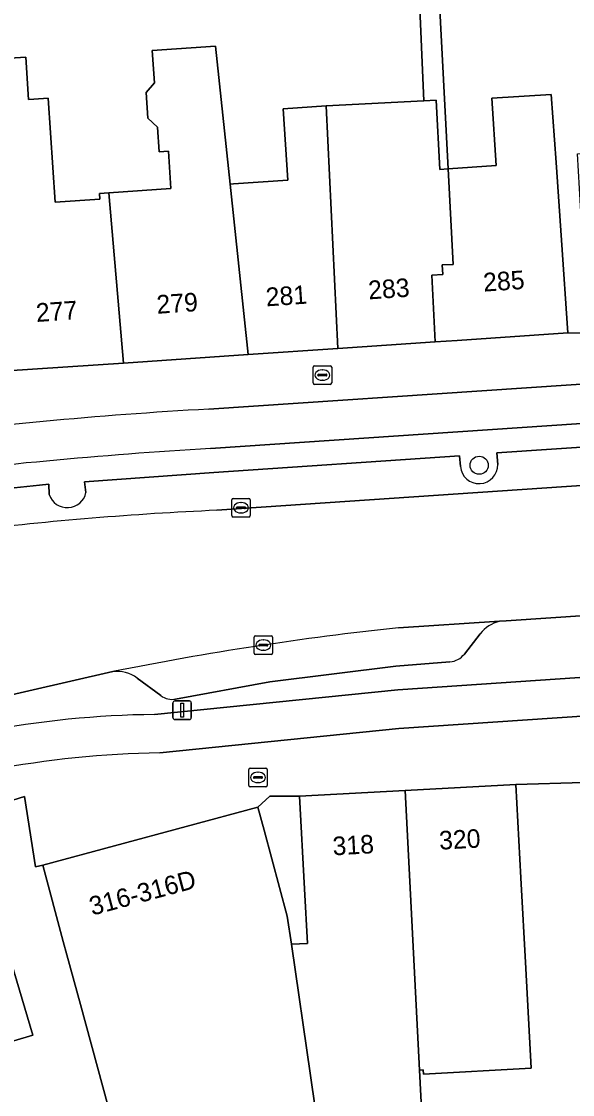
# Model space of a CAD drawing. Extents: x 163008 to 163854, y 382777 to 383982.
# Drawn here: x 163238.3 to 163268, y 383586.8 to 383644.6 of the extents above; entities that cross this region are included whole.
import ezdxf

# ---------------------------------------------------------------- set-up
doc = ezdxf.new("R2010")
doc.units = 0
for name, color, linetype in [('IMGEO_Berm_open', 7, 'Continuous'), ('IMGEO_Boom', 7, 'Continuous'), ('IMGEO_Brandkraan', 7, 'Continuous'), ('IMGEO_Erf', 7, 'Continuous'), ('IMGEO_Fietspad_open', 7, 'Continuous'), ('IMGEO_Kolk', 7, 'Continuous'), ('IMGEO_Lichtmast', 7, 'Continuous'), ('IMGEO_Pand', 7, 'Continuous'), ('IMGEO_Pand_nummerreeks', 7, 'Continuous'), ('IMGEO_Parkeervlak_open', 7, 'Continuous'), ('IMGEO_Rijbaan_lokaal_gesloten', 7, 'Continuous'), ('IMGEO_Verkeerseiland_open', 7, 'Continuous'), ('IMGEO_Voetpad_open', 7, 'Continuous')]:
    doc.layers.add(name, color=color, linetype=linetype)

msp = doc.modelspace()

# ---------------------------------------------------------------- linework, layer by layer
at = {"layer": 'IMGEO_Berm_open'}
for points in [[(163245.452, 383607.311), (163258.553, 383608.639), (163319.995, 383612.806), (163331.137, 383613.796)], [(163269.317, 383612.682), (163268.927, 383612.656), (163264.381, 383612.359), (163264.029, 383612.336)], [(163262.996, 383611.659), (163262.138, 383610.566)], [(163261.36, 383610.148), (163258.442, 383609.916), (163251.67, 383609.061), (163246.59, 383608.143)], [(163243.205, 383609.62), (163236.408, 383608.071), (163233.054, 383607.14), (163214.956, 383601.18), (163213.597, 383600.731), (163214, 383599.504), (163227.273, 383603.884)], [(163245.797, 383608.329), (163244.522, 383609.272)]]:
    msp.add_lwpolyline(points, dxfattribs=at)
for centre, radius, start, end in [((163264.519, 383610.462), 1.937, 104.64506, 141.83442), ((163261.27, 383611.248), 1.104, 274.66661, 321.82945), ((163243.426, 383607.789), 1.844, 53.52555, 96.87172), ((163246.401, 383609.119), 0.995, 232.62719, 280.97232), ((163246.114, 383553.869), 53.446, 90.70968, 110.64188)]:
    msp.add_arc(centre, radius, start, end, dxfattribs=at)
at = {"layer": 'IMGEO_Boom'}
msp.add_circle((163262.934, 383620.731), 0.489, dxfattribs=at)
at = {"layer": 'IMGEO_Brandkraan'}
for p, q in [((163253.991, 383625.161), (163253.991, 383626.013)), ((163254.066, 383626.087), (163254.918, 383626.087)), ((163254.25, 383625.581), (163254.25, 383625.593)), ((163254.293, 383625.63), (163254.691, 383625.63)), ((163254.479, 383625.867), (163254.504, 383625.867)), ((163254.734, 383625.593), (163254.734, 383625.581)), ((163254.992, 383626.013), (163254.992, 383625.161)), ((163254.918, 383625.087), (163254.066, 383625.087)), ((163254.688, 383625.544), (163254.29, 383625.544)), ((163254.502, 383625.307), (163254.477, 383625.307)), ((163250.523, 383603.495), (163250.523, 383604.347)), ((163250.598, 383604.421), (163251.45, 383604.421)), ((163251.011, 383604.201), (163251.036, 383604.201)), ((163251.524, 383604.347), (163251.524, 383603.495)), ((163250.782, 383603.915), (163250.782, 383603.927)), ((163251.22, 383603.878), (163250.822, 383603.878)), ((163250.825, 383603.964), (163251.223, 383603.964)), ((163251.034, 383603.641), (163251.009, 383603.641)), ((163251.266, 383603.927), (163251.266, 383603.915)), ((163251.45, 383603.421), (163250.598, 383603.421))]:
    msp.add_line(p, q, dxfattribs=at)
for points in [[(163253.991, 383625.161), (163253.991, 383626.013)], [(163254.066, 383626.087), (163254.918, 383626.087)], [(163254.992, 383626.013), (163254.992, 383625.161)], [(163254.918, 383625.087), (163254.066, 383625.087)], [(163250.523, 383603.495), (163250.523, 383604.347)], [(163250.598, 383604.421), (163251.45, 383604.421)], [(163251.524, 383604.347), (163251.524, 383603.495)], [(163251.45, 383603.421), (163250.598, 383603.421)]]:
    msp.add_lwpolyline(points, dxfattribs=at)
for centre, radius, start, end in [((163254.068, 383626.011), 0.0765, 91.55205, 178.44795), ((163254.068, 383626.011), 0.0765, 91.55205, 178.44795), ((163254.29, 383625.59), 0.0403, 85.87752, 175.75265), ((163254.287, 383625.58), 0.0366, 178.93798, 274.71019), ((163254.691, 383625.587), 0.043, 264.86636, 352.45326), ((163254.695, 383625.592), 0.0386, 1.73085, 96.63898), ((163254.916, 383626.011), 0.0765, 1.55205, 88.44795), ((163254.916, 383626.011), 0.0765, 1.55205, 88.44795), ((163254.068, 383625.163), 0.0765, 181.55205, 268.44795), ((163254.068, 383625.163), 0.0765, 181.55205, 268.44795), ((163254.916, 383625.163), 0.0765, 271.55205, 358.44795), ((163254.916, 383625.163), 0.0765, 271.55205, 358.44795), ((163250.6, 383604.345), 0.0765, 91.55205, 178.44795), ((163250.6, 383604.345), 0.0765, 91.55205, 178.44795), ((163251.448, 383604.345), 0.0765, 1.55205, 88.44795), ((163251.448, 383604.345), 0.0765, 1.55205, 88.44795), ((163250.822, 383603.924), 0.0403, 85.87752, 175.75265), ((163250.819, 383603.914), 0.0366, 178.93798, 274.71019), ((163251.223, 383603.921), 0.043, 264.86636, 352.45326), ((163251.227, 383603.926), 0.0386, 1.73085, 96.63898), ((163250.6, 383603.497), 0.0765, 181.55205, 268.44795), ((163250.6, 383603.497), 0.0765, 181.55205, 268.44795), ((163251.448, 383603.497), 0.0765, 271.55205, 358.44795), ((163251.448, 383603.497), 0.0765, 271.55205, 358.44795)]:
    msp.add_arc(centre, radius, start, end, dxfattribs=at)
for centre, major_axis, ratio, start_param, end_param in [((163254.478, 383625.587), (-0.387, 0.002), 0.722429, 4.712389, 7.853982), ((163254.503, 383625.587), (-0.39, 0.002), 0.717154, 1.570796, 4.712389), ((163251.01, 383603.921), (-0.387, 0.002), 0.722429, 4.712389, 7.853982), ((163251.035, 383603.921), (-0.39, 0.002), 0.717154, 1.570796, 4.712389)]:
    msp.add_ellipse(centre, major_axis=major_axis, ratio=ratio, start_param=start_param, end_param=end_param, dxfattribs=at)
at = {"layer": 'IMGEO_Erf'}
for points in [[(163236.213, 383642.551), (163238.519, 383642.708), (163238.675, 383640.417), (163238.961, 383640.436), (163239.727, 383640.488), (163240.107, 383634.903), (163242.515, 383635.066), (163242.494, 383635.371), (163242.998, 383635.405), (163246.325, 383635.631), (163246.214, 383637.638), (163245.704, 383637.603), (163245.614, 383638.939), (163245.1, 383639.414), (163245.006, 383640.804), (163245.452, 383641.325), (163245.333, 383643.069), (163248.742, 383643.3), (163249.525, 383635.87), (163249.698, 383635.882), (163252.64, 383636.082), (163252.379, 383639.919), (163254.703, 383640.077), (163259.948, 383640.354), (163258.924, 383663.971)], [(163260.254, 383655.906), (163261.265, 383636.691), (163263.855, 383636.867), (163263.608, 383640.488), (163266.815, 383640.698), (163267.079, 383637.04), (163267.364, 383632.849), (163267.703, 383627.86), (163268.799, 383627.847), (163268.5, 383632.839), (163268.22, 383637.498), (163275.42, 383638.027), (163275.259, 383640.709), (163279.048, 383640.936), (163279.209, 383638.254), (163280.485, 383638.331), (163294.562, 383639.176), (163295.652, 383637.54), (163296.227, 383637.578), (163296.411, 383634.514), (163296.71, 383629.522), (163299.544, 383629.701), (163310.254, 383630.377), (163316.025, 383630.746)], [(163268.547, 383603.656), (163264.915, 383603.534), (163265.182, 383598.52), (163265.442, 383593.633), (163265.726, 383588.26), (163259.932, 383587.951), (163259.92, 383588.176), (163259.721, 383588.165), (163259.933, 383584.022)], [(163244.155, 383581.764), (163241.459, 383591.701), (163240.735, 383594.37), (163240.541, 383595.09), (163239.435, 383599.2), (163239.043, 383599.105), (163238.457, 383602.891), (163235.355, 383601.932)], [(163236.786, 383597.142), (163238.904, 383590.049), (163235.806, 383589.124)]]:
    msp.add_lwpolyline(points, dxfattribs=at)
msp.add_lwpolyline([(163251.02, 383602.319), (163251.355, 383601.074), (163252.6, 383596.45), (163252.821, 383594.939), (163253.682, 383594.985), (163253.526, 383597.921), (163253.26, 383602.913), (163251.662, 383602.907)], close=True, dxfattribs=at)
at = {"layer": 'IMGEO_Fietspad_open'}
for points in [[(163322.386, 383628.72), (163310.507, 383627.923), (163299.688, 383627.197), (163248.373, 383623.754)], [(163248.474, 383621.628), (163281.759, 383623.874), (163313.502, 383626.017), (163322.557, 383626.629)], [(163331.137, 383613.796), (163319.995, 383612.806), (163258.553, 383608.639), (163245.452, 383607.311)], [(163245.734, 383605.242), (163258.605, 383606.554), (163320.157, 383610.707)]]:
    msp.add_lwpolyline(points, dxfattribs=at)
for centre, radius, start, end in [((163260.748, 383399.607), 224.488, 93.16002, 97.72126), ((163262.924, 383372.672), 249.375, 93.32181, 97.39105), ((163246.114, 383553.869), 53.446, 90.70968, 110.64188), ((163246.55, 383552.155), 53.093, 90.881, 110.52156)]:
    msp.add_arc(centre, radius, start, end, dxfattribs=at)
at = {"layer": 'IMGEO_Kolk'}
for p, q in [((163249.608, 383618.018), (163249.608, 383618.87)), ((163249.683, 383618.944), (163250.535, 383618.944)), ((163250.096, 383618.724), (163250.121, 383618.724)), ((163250.609, 383618.87), (163250.609, 383618.018)), ((163249.867, 383618.438), (163249.867, 383618.45)), ((163250.305, 383618.401), (163249.907, 383618.401)), ((163249.91, 383618.487), (163250.308, 383618.487)), ((163250.119, 383618.164), (163250.094, 383618.164)), ((163250.351, 383618.45), (163250.351, 383618.438)), ((163250.535, 383617.944), (163249.683, 383617.944)), ((163250.812, 383610.62), (163250.812, 383611.472)), ((163250.887, 383611.546), (163251.739, 383611.546)), ((163251.3, 383611.326), (163251.325, 383611.326)), ((163251.813, 383611.472), (163251.813, 383610.62)), ((163251.739, 383610.546), (163250.887, 383610.546)), ((163251.071, 383611.04), (163251.071, 383611.052)), ((163251.509, 383611.003), (163251.111, 383611.003)), ((163251.114, 383611.089), (163251.512, 383611.089)), ((163251.323, 383610.766), (163251.298, 383610.766)), ((163251.555, 383611.052), (163251.555, 383611.04))]:
    msp.add_line(p, q, dxfattribs=at)
for points in [[(163249.608, 383618.018), (163249.608, 383618.87)], [(163249.683, 383618.944), (163250.535, 383618.944)], [(163250.609, 383618.87), (163250.609, 383618.018)], [(163250.535, 383617.944), (163249.683, 383617.944)], [(163250.812, 383610.62), (163250.812, 383611.472)], [(163250.887, 383611.546), (163251.739, 383611.546)], [(163251.813, 383611.472), (163251.813, 383610.62)], [(163251.739, 383610.546), (163250.887, 383610.546)]]:
    msp.add_lwpolyline(points, dxfattribs=at)
for centre, radius, start, end in [((163249.685, 383618.868), 0.0765, 91.55205, 178.44795), ((163249.685, 383618.868), 0.0765, 91.55205, 178.44795), ((163250.533, 383618.868), 0.0765, 1.55205, 88.44795), ((163250.533, 383618.868), 0.0765, 1.55205, 88.44795), ((163249.907, 383618.447), 0.0403, 85.87752, 175.75265), ((163249.904, 383618.437), 0.0366, 178.93798, 274.71019), ((163250.308, 383618.444), 0.043, 264.86636, 352.45326), ((163250.312, 383618.449), 0.0386, 1.73085, 96.63898), ((163249.685, 383618.02), 0.0765, 181.55205, 268.44795), ((163249.685, 383618.02), 0.0765, 181.55205, 268.44795), ((163250.533, 383618.02), 0.0765, 271.55205, 358.44795), ((163250.533, 383618.02), 0.0765, 271.55205, 358.44795), ((163250.889, 383611.47), 0.0765, 91.55205, 178.44795), ((163250.889, 383611.47), 0.0765, 91.55205, 178.44795), ((163251.737, 383611.47), 0.0765, 1.55205, 88.44795), ((163251.737, 383611.47), 0.0765, 1.55205, 88.44795), ((163250.889, 383610.622), 0.0765, 181.55205, 268.44795), ((163250.889, 383610.622), 0.0765, 181.55205, 268.44795), ((163251.111, 383611.049), 0.0403, 85.87752, 175.75265), ((163251.108, 383611.039), 0.0366, 178.93798, 274.71019), ((163251.512, 383611.046), 0.043, 264.86636, 352.45326), ((163251.516, 383611.051), 0.0386, 1.73085, 96.63898), ((163251.737, 383610.622), 0.0765, 271.55205, 358.44795), ((163251.737, 383610.622), 0.0765, 271.55205, 358.44795)]:
    msp.add_arc(centre, radius, start, end, dxfattribs=at)
for centre, major_axis, ratio, start_param, end_param in [((163250.095, 383618.444), (-0.387, 0.002), 0.722429, 4.712389, 7.853982), ((163250.12, 383618.444), (-0.39, 0.002), 0.717154, 1.570796, 4.712389), ((163251.299, 383611.046), (-0.387, 0.002), 0.722429, 4.712389, 7.853982), ((163251.324, 383611.046), (-0.39, 0.002), 0.717154, 1.570796, 4.712389)]:
    msp.add_ellipse(centre, major_axis=major_axis, ratio=ratio, start_param=start_param, end_param=end_param, dxfattribs=at)
at = {"layer": 'IMGEO_Lichtmast'}
for p, q in [((163246.443, 383607.142), (163246.443, 383607.942)), ((163246.443, 383607.942), (163246.443, 383607.142)), ((163246.543, 383608.042), (163247.333, 383608.042)), ((163247.333, 383608.042), (163246.543, 383608.042)), ((163247.433, 383607.942), (163247.433, 383607.142)), ((163247.433, 383607.142), (163247.433, 383607.942)), ((163247.333, 383607.042), (163246.543, 383607.042)), ((163246.543, 383607.042), (163247.333, 383607.042))]:
    msp.add_line(p, q, dxfattribs=at)
msp.add_lwpolyline([(163246.863, 383607.917), (163247.013, 383607.917), (163247.013, 383607.167), (163246.863, 383607.167), (163246.863, 383607.917)], dxfattribs=at)
for centre, start, end in [((163246.543, 383607.942), 90, 180), ((163246.543, 383607.942), 90, 180), ((163247.333, 383607.942), 0, 90), ((163247.333, 383607.942), 360, 90), ((163246.543, 383607.142), 180, 270), ((163246.543, 383607.142), 180, 270), ((163247.333, 383607.142), 270, 0), ((163247.333, 383607.142), 270, 0)]:
    msp.add_arc(centre, 0.1, start, end, dxfattribs=at)
at = {"layer": 'IMGEO_Pand'}
for points in [[(163249.525, 383635.87), (163248.742, 383643.3), (163245.333, 383643.069), (163245.452, 383641.325), (163245.006, 383640.804), (163245.1, 383639.414), (163245.614, 383638.939), (163245.704, 383637.603), (163246.214, 383637.638), (163246.325, 383635.631), (163242.998, 383635.405), (163243.784, 383626.235), (163250.492, 383626.691)], [(163242.998, 383635.405), (163242.494, 383635.371), (163242.515, 383635.066), (163240.107, 383634.903), (163239.727, 383640.488), (163238.961, 383640.436), (163238.675, 383640.417), (163238.519, 383642.708), (163236.213, 383642.551), (163236.733, 383634.902), (163236.892, 383634.936), (163237.512, 383625.809), (163243.784, 383626.235)], [(163261.265, 383636.691), (163261.535, 383631.545), (163260.946, 383631.514), (163260.973, 383630.996), (163260.384, 383630.965), (163260.573, 383627.376), (163261.75, 383627.456), (163267.703, 383627.86), (163267.364, 383632.849), (163267.079, 383637.04), (163266.815, 383640.698), (163263.608, 383640.488), (163263.855, 383636.867)], [(163254.703, 383640.077), (163252.379, 383639.919), (163252.64, 383636.082), (163249.698, 383635.882), (163249.525, 383635.87), (163250.492, 383626.691), (163255.321, 383627.019)], [(163261.265, 383636.691), (163260.817, 383636.661), (163260.62, 383640.389), (163259.948, 383640.354), (163254.703, 383640.077), (163255.321, 383627.019), (163260.573, 383627.376), (163260.384, 383630.965), (163260.973, 383630.996), (163260.946, 383631.514), (163261.535, 383631.545)], [(163258.951, 383603.216), (163253.26, 383602.913), (163253.526, 383597.921), (163253.682, 383594.985), (163252.821, 383594.939), (163253.849, 383587.882), (163254.339, 383584.519), (163252.908, 383584.439), (163253.215, 383581.094), (163255.41, 383581.414), (163255.163, 383583.797), (163259.933, 383584.022), (163259.721, 383588.165)], [(163259.721, 383588.165), (163259.92, 383588.176), (163259.932, 383587.951), (163265.726, 383588.26), (163265.442, 383593.633), (163265.182, 383598.52), (163264.915, 383603.534), (163258.951, 383603.216)], [(163227.971, 383599.727), (163230.326, 383591.845), (163234.611, 383593.125), (163235.806, 383589.124), (163238.904, 383590.049), (163236.786, 383597.142), (163235.355, 383601.932)], [(163252.821, 383594.939), (163252.6, 383596.45), (163251.355, 383601.074), (163251.02, 383602.319), (163239.435, 383599.2), (163240.541, 383595.09), (163240.735, 383594.37), (163241.459, 383591.701), (163244.155, 383581.764), (163241.416, 383581.216), (163242.787, 383571.428), (163254.009, 383572.458), (163253.215, 383581.094), (163252.908, 383584.439), (163254.339, 383584.519), (163253.849, 383587.882)]]:
    msp.add_lwpolyline(points, close=True, dxfattribs=at)
at = {"layer": 'IMGEO_Parkeervlak_open'}
for points in [[(163313.579, 383624.152), (163313.573, 383624.724), (163297.802, 383623.67), (163291.811, 383623.27), (163281.82, 383622.602), (163263.885, 383621.404), (163263.93, 383620.779)], [(163248.816, 383618.307), (163322.79, 383623.318)], [(163261.924, 383620.67), (163261.866, 383621.234), (163248.64, 383620.349), (163241.691, 383619.845), (163241.761, 383619.261)], [(163239.783, 383619.154), (163239.761, 383619.712), (163239.257, 383619.658), (163237.562, 383619.476), (163236.542, 383619.373), (163235.523, 383619.267)], [(163264.029, 383612.336), (163258.597, 383611.98)], [(163262.138, 383610.566), (163262.996, 383611.659)], [(163246.59, 383608.143), (163251.67, 383609.061), (163258.442, 383609.916), (163261.36, 383610.148)], [(163244.522, 383609.272), (163245.797, 383608.329)]]:
    msp.add_lwpolyline(points, dxfattribs=at)
for centre, radius, start, end in [((163262.926, 383620.743), 1.005, 184.17838, 2.04206), ((163240.758, 383619.472), 1.025, 198.052, 348.1408), ((163256.869, 383438.484), 180.003, 92.56406, 96.85085), ((163264.519, 383610.462), 1.937, 104.64506, 141.83442), ((163276.263, 383445.385), 167.529, 96.05328, 101.38086), ((163261.27, 383611.248), 1.104, 274.66661, 321.82945), ((163243.426, 383607.789), 1.844, 53.52555, 96.87172), ((163246.401, 383609.119), 0.995, 232.62719, 280.97232)]:
    msp.add_arc(centre, radius, start, end, dxfattribs=at)
at = {"layer": 'IMGEO_Rijbaan_lokaal_gesloten'}
for points in [[(163322.79, 383623.318), (163248.816, 383618.307)], [(163258.597, 383611.98), (163264.029, 383612.336), (163264.381, 383612.359), (163268.927, 383612.656), (163269.317, 383612.682), (163319.539, 383615.968), (163329.867, 383616.93)], [(163182.874, 383590.684), (163187.392, 383592.153), (163193.078, 383594.015), (163193.778, 383594.259), (163201.91, 383596.897), (163205.454, 383598.071), (163213.597, 383600.731), (163214.956, 383601.18), (163233.054, 383607.14), (163236.408, 383608.071), (163243.205, 383609.62)]]:
    msp.add_lwpolyline(points, dxfattribs=at)
for centre, radius, start, end in [((163256.869, 383438.484), 180.003, 92.56406, 96.85085), ((163276.263, 383445.385), 167.529, 96.05328, 101.38086)]:
    msp.add_arc(centre, radius, start, end, dxfattribs=at)
at = {"layer": 'IMGEO_Verkeerseiland_open'}
for points in [[(163263.93, 383620.779), (163263.885, 383621.404), (163281.82, 383622.602), (163281.759, 383623.874), (163248.474, 383621.628)], [(163241.761, 383619.261), (163241.691, 383619.845), (163248.64, 383620.349), (163261.866, 383621.234), (163261.924, 383620.67)], [(163235.523, 383619.267), (163236.542, 383619.373), (163237.562, 383619.476), (163239.257, 383619.658), (163239.761, 383619.712), (163239.783, 383619.154)]]:
    msp.add_lwpolyline(points, dxfattribs=at)
for centre, radius, start, end in [((163262.924, 383372.672), 249.375, 93.32181, 97.39105), ((163262.926, 383620.743), 1.005, 184.17838, 2.04206), ((163240.758, 383619.472), 1.025, 198.052, 348.1408)]:
    msp.add_arc(centre, radius, start, end, dxfattribs=at)
at = {"layer": 'IMGEO_Voetpad_open'}
msp.add_lwpolyline([(163264.707, 383663.935), (163265.649, 383664.187), (163265.323, 383665.336), (163260.241, 383664.026), (163254.973, 383683.337), (163253.556, 383688.504), (163252.752, 383691.404), (163251.437, 383696.228), (163250.659, 383699.08), (163249.86, 383698.862), (163250.634, 383696.028), (163251.949, 383691.205), (163252.868, 383687.833), (163254.031, 383683.099), (163258.924, 383663.971), (163259.948, 383640.354), (163260.62, 383640.389), (163260.817, 383636.661), (163261.265, 383636.691), (163260.254, 383655.906), (163259.888, 383662.868)], close=True, dxfattribs=at)
for points in [[(163316.025, 383630.746), (163310.254, 383630.377), (163299.544, 383629.701), (163296.71, 383629.522), (163268.799, 383627.847), (163267.703, 383627.86), (163261.75, 383627.456), (163260.573, 383627.376), (163255.321, 383627.019), (163250.492, 383626.691), (163243.784, 383626.235), (163237.512, 383625.809), (163235.484, 383625.355), (163229.245, 383624.433), (163223.425, 383623.572), (163223.402, 383623.728), (163222.364, 383623.509), (163216.286, 383622.242), (163214.465, 383621.839), (163209.017, 383620.301), (163202.202, 383618.377), (163200.537, 383617.916), (163192.599, 383615.406)], [(163248.373, 383623.754), (163299.688, 383627.197), (163310.507, 383627.923), (163322.386, 383628.72)], [(163331.127, 383611.662), (163320.157, 383610.707), (163258.605, 383606.554), (163245.734, 383605.242)], [(163235.355, 383601.932), (163238.457, 383602.891), (163239.043, 383599.105), (163239.435, 383599.2), (163251.02, 383602.319), (163251.662, 383602.907), (163253.26, 383602.913), (163258.951, 383603.216), (163264.915, 383603.534), (163268.547, 383603.656), (163273.722, 383603.9), (163279.066, 383604.153), (163284.506, 383604.41), (163286.51, 383604.548), (163289.499, 383604.753), (163292.608, 383604.96), (163295.713, 383605.167), (163301.788, 383605.57)]]:
    msp.add_lwpolyline(points, dxfattribs=at)
for centre, radius, start, end in [((163260.748, 383399.607), 224.488, 93.16002, 97.72126), ((163246.55, 383552.155), 53.093, 90.881, 110.52156)]:
    msp.add_arc(centre, radius, start, end, dxfattribs=at)

# ---------------------------------------------------------------- texts
at = {"layer": 'IMGEO_Pand_nummerreeks'}
for s, rotation, p in [('283', 3.89038, (163256.99, 383629.659)), ('285', 3.88242, (163263.181, 383630.078)), ('281', 3.88465, (163251.474, 383629.284)), ('279', 3.89038, (163245.592, 383628.884)), ('277', 3.89611, (163239.102, 383628.444)), ('318', 3.04814, (163255.066, 383599.725)), ('320', 3.04994, (163260.802, 383600.031)), ('316-316D', 14.98285, (163242.098, 383596.477))]:
    msp.add_text(s, height=1, rotation=rotation, dxfattribs=at).set_placement(p)

doc.saveas('drawing.dxf')
